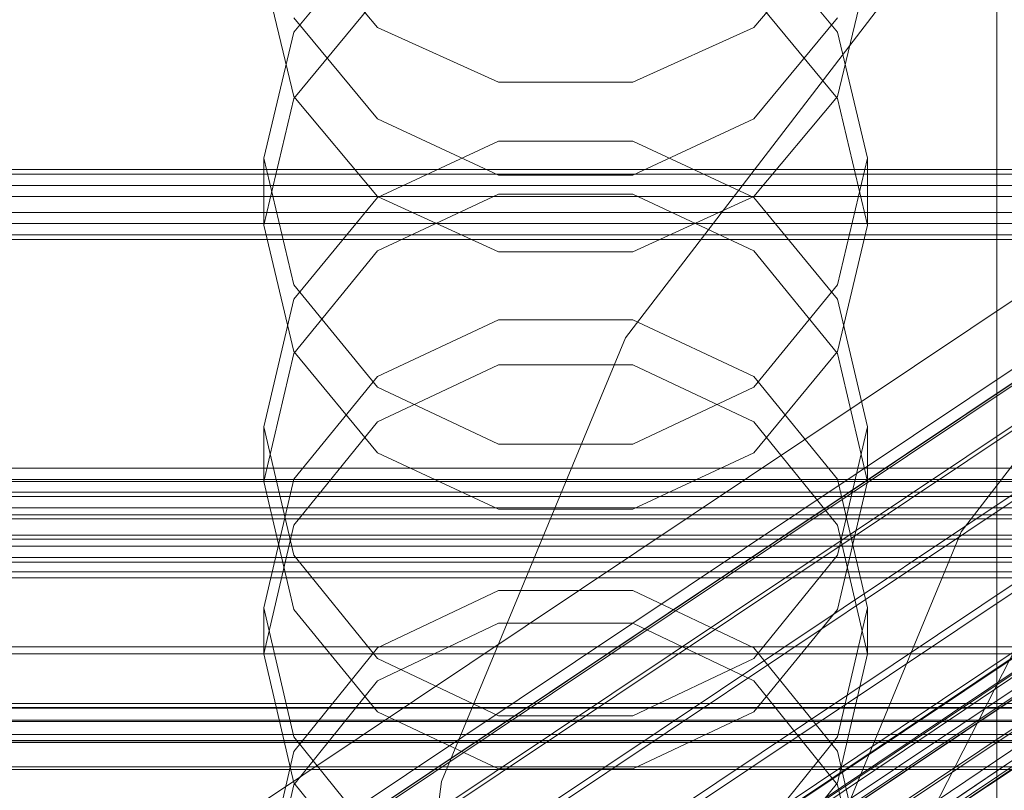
# Model space of a CAD drawing. Header units: millimetres. Extents: x -4738 to 65662, y -68080 to 6847.
# Tile 285 of 656: x 132 to 201, y -34217 to -34164. Entities that reach past the tile are written whole.
import ezdxf

# ---------------------------------------------------------------- set-up
doc = ezdxf.new("R2010")
doc.units = ezdxf.units.MM
for name, color, linetype, lineweight in [('COTAS_O', 1, 'Continuous', 0), ('COTAS_P', 1, 'Continuous', 0), ('frontal_briquetadora', 7, 'Continuous', 0), ('frontal_C01', 7, 'Continuous', 0), ('frontal_C02', 7, 'Continuous', 0), ('frontal_C03', 7, 'Continuous', 0), ('frontal_mezcladora', 7, 'Continuous', 0)]:
    doc.layers.add(name, color=color, linetype=linetype, lineweight=lineweight)
doc.dimstyles.new('R19_100', dxfattribs={"dimtxt": 250, "dimasz": 150, "dimexe": 150, "dimexo": 80, "dimgap": 100, "dimtad": 1, "dimtih": 1, "dimtoh": 1, "dimdsep": 46, "dimcen": 0.09, "dimadec": 0, "dimazin": 0, "dimtfac": 1, "dimtdec": 4, "dimtofl": 0, "dimtmove": 0, "dimatfit": 3, "dimfxl": 1, "dimtolj": 1, "dimtzin": 0, "dimarcsym": 0})

# ---------------------------------------------------------------- blocks, each defined once
blk = doc.blocks.new('DIM_R31_48')
at = {"layer": 'COTAS_O'}
for p, q in [((-1725, -33700), (-1575, -33655)), ((1725, -33700), (1575, -33655)), ((-1725, -34400), (-1725, -33700)), ((-1725, -33700), (1725, -33700)), ((-1725, -33700), (-1575, -33745)), ((1725, -33700), (1575, -33745)), ((1725, -34400), (1725, -33700))]:
    blk.add_line(p, q, dxfattribs=at)
blk.add_text('3450 O', height=250, dxfattribs=at).set_placement((0, -33600))
blk = doc.blocks.new('DIM_R31_49')
at = {"layer": 'COTAS_P'}
for p, q in [((-150, -32300), (550, -32300)), ((550, -32300), (505, -32450)), ((550, -34900), (550, -32300)), ((550, -32300), (595, -32450)), ((550, -34900), (505, -34750)), ((550, -34900), (595, -34750)), ((-150, -34900), (550, -34900))]:
    blk.add_line(p, q, dxfattribs=at)
blk.add_text('2600 P', height=250, rotation=90, dxfattribs=at).set_placement((450, -33600))
blk = doc.blocks.new('DIM_R31_52')
at = {"layer": 'COTAS_O'}
for p, q in [((-650, -34200), (-500, -34155)), ((650, -34200), (500, -34155)), ((-650, -34900), (-650, -34200)), ((-650, -34200), (650, -34200)), ((-650, -34200), (-500, -34245)), ((650, -34200), (500, -34245)), ((650, -34900), (650, -34200))]:
    blk.add_line(p, q, dxfattribs=at)
blk.add_text('1300 O', height=250, dxfattribs=at).set_placement((0, -34100))

msp = doc.modelspace()

# ---------------------------------------------------------------- linework, layer by layer
at = {"layer": 'frontal_briquetadora'}
for p, q in [((200, -34275), (200, -34100)), ((200, -34164.021), (200, -34156.491)), ((200, -34164.08), (200, -34156.563)), ((151.08, -34157.498), (156.907, -34164.378)), ((183.093, -34164.378), (188.92, -34157.498)), ((200, -34156.982), (200, -34176.08)), ((156.906, -34157.708), (151.08, -34164.704)), ((188.92, -34164.704), (183.094, -34157.708)), ((200, -34176.682), (200, -34157.575)), ((200, -34177.283), (200, -34158.168)), ((200, -34158.546), (200, -34166.95)), ((200, -34158.612), (200, -34167.004)), ((151.08, -34169.191), (149, -34160.516)), ((191, -34160.516), (188.92, -34169.191)), ((200, -34170.778), (200, -34161.359)), ((200, -34170.831), (200, -34161.423)), ((151.08, -34169.336), (156.907, -34162.278)), ((183.093, -34162.278), (188.92, -34169.336)), ((151.08, -34163.717), (156.906, -34170.746)), ((183.094, -34170.746), (188.92, -34163.717)), ((200, -34174.268), (200, -34164.021)), ((200, -34174.315), (200, -34164.08)), ((151.08, -34164.704), (149, -34173.478)), ((156.907, -34164.378), (165.327, -34168.196)), ((174.673, -34168.196), (183.093, -34164.378)), ((191, -34173.478), (188.92, -34164.704)), ((200, -34166.95), (200, -34178)), ((200, -34167.004), (200, -34178.042)), ((165.327, -34168.196), (174.673, -34168.196)), ((149, -34178.137), (151.08, -34169.336)), ((156.907, -34176.147), (151.08, -34169.191)), ((188.92, -34169.191), (183.093, -34176.147)), ((188.92, -34169.336), (191, -34178.137)), ((156.906, -34170.746), (165.326, -34174.665)), ((174.674, -34174.665), (183.094, -34170.746)), ((200, -34182.75), (200, -34170.778)), ((200, -34182.792), (200, -34170.831)), ((156.906, -34176.216), (165.326, -34172.292)), ((165.326, -34172.292), (174.674, -34172.292)), ((174.674, -34172.292), (183.094, -34176.216)), ((151.08, -34182.307), (149, -34173.478)), ((149, -34178.137), (149, -34173.478)), ((191, -34173.478), (188.92, -34182.308)), ((191, -34178.137), (191, -34173.478)), ((200, -34186.982), (200, -34174.268)), ((200, -34187.019), (200, -34174.315)), ((165.326, -34174.665), (174.674, -34174.665)), ((165.327, -34175.979), (156.907, -34179.943)), ((174.673, -34175.979), (165.327, -34175.979)), ((183.093, -34179.943), (174.673, -34175.979)), ((151.08, -34183.307), (156.906, -34176.216)), ((165.327, -34180.008), (156.907, -34176.147)), ((183.093, -34176.147), (174.673, -34180.008)), ((183.094, -34176.216), (188.92, -34183.307)), ((200, -34176.08), (200, -34195.432)), ((200, -34196.041), (200, -34176.682)), ((200, -34196.649), (200, -34177.283)), ((200, -34179.373), (200, -34177.5)), ((200, -34178.555), (200, -34177.617)), ((200, -34177.617), (200, -34180.422)), ((200, -34178), (200, -34191.425)), ((200, -34178.042), (200, -34191.457)), ((149, -34178.137), (151.08, -34186.938)), ((188.92, -34186.938), (191, -34178.137)), ((200, -34183.199), (200, -34178.555)), ((200, -34184.922), (200, -34179.373)), ((156.907, -34179.943), (151.08, -34187.085)), ((174.673, -34180.008), (165.327, -34180.008)), ((188.92, -34187.085), (183.093, -34179.943)), ((200, -34180.422), (200, -34186.861)), ((156.906, -34189.426), (151.08, -34182.307)), ((188.92, -34182.308), (183.094, -34189.426)), ((200, -34196.98), (200, -34182.75)), ((200, -34197.013), (200, -34182.792)), ((149, -34192.191), (151.08, -34183.307)), ((188.92, -34183.307), (191, -34192.191)), ((200, -34191.371), (200, -34183.199)), ((165.326, -34184.734), (156.906, -34188.689)), ((174.674, -34184.734), (165.326, -34184.734)), ((183.094, -34188.689), (174.674, -34184.734)), ((200, -34193.932), (200, -34184.922)), ((151.08, -34186.938), (156.907, -34193.996)), ((183.093, -34193.996), (188.92, -34186.938)), ((200, -34186.861), (200, -34196.687)), ((151.08, -34187.085), (149, -34195.992)), ((191, -34195.992), (188.92, -34187.085)), ((200, -34201.85), (200, -34186.982)), ((200, -34201.878), (200, -34187.019)), ((156.907, -34191.85), (165.327, -34187.86)), ((165.327, -34187.86), (174.673, -34187.86)), ((174.673, -34187.86), (183.093, -34191.85)), ((156.906, -34188.689), (151.08, -34195.834)), ((188.92, -34195.834), (183.094, -34188.689)), ((165.326, -34193.392), (156.906, -34189.426)), ((183.094, -34189.426), (174.674, -34193.392)), ((200, -34202.757), (200, -34191.371)), ((200, -34191.425), (200, -34206.897)), ((200, -34191.457), (200, -34206.92)), ((151.08, -34201.121), (149, -34192.191)), ((149, -34195.992), (149, -34192.191)), ((151.08, -34199.039), (156.907, -34191.85)), ((183.093, -34191.85), (188.92, -34199.039)), ((191, -34192.191), (188.92, -34201.121)), ((191, -34195.992), (191, -34192.191)), ((174.674, -34193.392), (165.326, -34193.392)), ((156.907, -34193.996), (165.327, -34197.913)), ((174.673, -34197.913), (183.093, -34193.996)), ((200, -34206.057), (200, -34193.932)), ((151.08, -34195.834), (149, -34204.781)), ((191, -34204.781), (188.92, -34195.834)), ((200, -34195.432), (200, -34214.989)), ((149, -34195.992), (151.08, -34204.898)), ((188.92, -34204.898), (191, -34195.992)), ((200, -34215.602), (200, -34196.041)), ((200, -34216.216), (200, -34196.649)), ((200, -34196.687), (200, -34209.523)), ((200, -34213.121), (200, -34196.98)), ((200, -34213.146), (200, -34197.013)), ((165.327, -34197.913), (174.673, -34197.913)), ((149, -34208.003), (151.08, -34199.039)), ((188.92, -34199.039), (191, -34208.003)), ((156.906, -34208.312), (151.08, -34201.121)), ((188.92, -34201.121), (183.094, -34208.312)), ((200, -34218.511), (200, -34201.85)), ((200, -34218.531), (200, -34201.878)), ((200, -34216.919), (200, -34202.757)), ((165.326, -34203.573), (156.906, -34207.568)), ((174.674, -34203.573), (165.326, -34203.573)), ((183.094, -34207.568), (174.674, -34203.573)), ((149, -34208.003), (149, -34204.781)), ((149, -34204.781), (151.08, -34213.765)), ((188.92, -34213.765), (191, -34204.781)), ((191, -34208.003), (191, -34204.781)), ((151.08, -34204.898), (156.907, -34212.04)), ((183.093, -34212.04), (188.92, -34204.898)), ((156.907, -34209.873), (165.327, -34205.852)), ((165.327, -34205.852), (174.673, -34205.852)), ((174.673, -34205.852), (183.093, -34209.873)), ((200, -34220.832), (200, -34206.057)), ((200, -34206.897), (200, -34224.036)), ((200, -34206.92), (200, -34224.051)), ((151.08, -34216.967), (149, -34208.003)), ((156.906, -34207.568), (151.08, -34214.781)), ((188.92, -34214.78), (183.094, -34207.568)), ((191, -34208.003), (188.92, -34216.967)), ((165.326, -34212.316), (156.906, -34208.312)), ((183.094, -34208.312), (174.674, -34212.316)), ((200, -34209.523), (200, -34224.875)), ((151.08, -34217.117), (156.907, -34209.873)), ((183.093, -34209.873), (188.92, -34217.117)), ((156.907, -34212.04), (165.327, -34216.004)), ((174.674, -34212.316), (165.326, -34212.316)), ((174.673, -34216.004), (183.093, -34212.04)), ((200, -34230.777), (200, -34213.121)), ((200, -34230.795), (200, -34213.146)), ((151.08, -34213.765), (156.906, -34220.995)), ((183.094, -34220.995), (188.92, -34213.765)), ((151.08, -34214.781), (149, -34223.801)), ((191, -34223.801), (188.92, -34214.78)), ((200, -34214.989), (200, -34234.699)), ((200, -34235.317), (200, -34215.602)), ((165.327, -34216.004), (174.673, -34216.004)), ((200, -34235.935), (200, -34216.216)), ((149, -34226.151), (151.08, -34217.117)), ((156.907, -34224.156), (151.08, -34216.967)), ((188.92, -34216.967), (183.093, -34224.156)), ((188.92, -34217.117), (191, -34226.151)), ((200, -34233.313), (200, -34216.919))]:
    msp.add_line(p, q, dxfattribs=at)
at = {"layer": 'frontal_C01'}
for p, q in [((146.872, -34251.231), (331.181, -34126.897)), ((148.32, -34251.581), (332.629, -34127.246)), ((146.383, -34252.321), (330.692, -34127.987)), ((228.298, -34191.267), (130, -34257.579)), ((-311.15, -34195.055), (311.15, -34195.055)), ((-311.15, -34195.847), (311.15, -34195.847)), ((-311.15, -34195.994), (311.15, -34195.994)), ((130, -34263.359), (228.298, -34197.047)), ((-311.15, -34198.316), (311.15, -34198.316)), ((-311.15, -34198.6), (311.15, -34198.6)), ((-311.15, -34202.293), (311.15, -34202.293)), ((-311.15, -34202.695), (311.15, -34202.695)), ((-311.15, -34207.508), (311.15, -34207.508)), ((-311.15, -34208), (311.15, -34208)), ((-440, -34211.454), (440, -34211.454)), ((-440, -34211.734), (440, -34211.734)), ((-440, -34211.787), (440, -34211.787)), ((-440, -34212.609), (440, -34212.609)), ((-440, -34212.71), (440, -34212.71)), ((311.15, -34213.605), (-311.15, -34213.605)), ((-440, -34214.019), (440, -34214.019)), ((-440, -34214.161), (440, -34214.161)), ((-311.15, -34214.154), (311.15, -34214.154)), ((-440, -34215.866), (440, -34215.866)), ((-440, -34216.041), (440, -34216.041))]:
    msp.add_line(p, q, dxfattribs=at)
at = {"layer": 'frontal_C02'}
for p, q in [((146.872, -34224.444), (331.181, -34101.19)), ((148.32, -34224.602), (332.629, -34101.347)), ((146.383, -34225.727), (330.692, -34102.473)), ((150.629, -34226.19), (334.938, -34102.935)), ((141.045, -34248.408), (354.844, -34105.432)), ((141.218, -34247.953), (355.017, -34104.978)), ((141.731, -34248.009), (355.53, -34105.034)), ((146.887, -34228.363), (331.197, -34105.109)), ((142.549, -34248.572), (356.348, -34105.596)), ((153.641, -34229.099), (337.95, -34105.844)), ((141.224, -34249.342), (355.022, -34106.366)), ((143.617, -34249.602), (357.415, -34106.627)), ((141.742, -34250.692), (355.541, -34107.716)), ((144.861, -34251.031), (358.659, -34108.056)), ((142.565, -34252.365), (356.363, -34109.39)), ((148.35, -34232.173), (332.659, -34108.918)), ((359.995, -34109.785), (146.196, -34252.761)), ((157.152, -34233.131), (341.461, -34109.877)), ((143.635, -34254.249), (357.434, -34111.273)), ((150.672, -34236.896), (334.981, -34113.641)), ((345.231, -34114.758), (160.922, -34238.012)), ((153.694, -34242.211), (338.003, -34118.957)), ((228.298, -34165.201), (130, -34230.937)), ((130, -34236.667), (228.298, -34170.932))]:
    msp.add_line(p, q, dxfattribs=at)
at = {"layer": 'frontal_C03'}
for p, q in [((1250, -34174.271), (-1250, -34174.271)), ((1250, -34174.587), (-1250, -34174.587)), ((1250, -34175.381), (-1250, -34175.381)), ((-1250, -34176.145), (1250, -34176.145)), ((1250, -34177.268), (-1250, -34177.268)), ((1250, -34178.033), (-1250, -34178.033)), ((1250, -34178.827), (-1250, -34178.827)), ((1250, -34179.143), (-1250, -34179.143)), ((1250, -34196.728), (-1250, -34196.728)), ((1250, -34197.045), (-1250, -34197.045)), ((1250, -34197.839), (-1250, -34197.839)), ((-1250, -34198.603), (1250, -34198.603)), ((1250, -34199.726), (-1250, -34199.726)), ((1250, -34200.49), (-1250, -34200.49)), ((1250, -34201.284), (-1250, -34201.284)), ((1250, -34201.601), (-1250, -34201.601))]:
    msp.add_line(p, q, dxfattribs=at)
at = {"layer": 'frontal_mezcladora'}
for p, q in [((174.149, -34186), (194.49, -34159.49)), ((197.531, -34199.5), (213.582, -34178.582)), ((161.361, -34216.871), (174.149, -34186)), ((194.65, -34220.643), (208.143, -34194.16)), ((187.441, -34223.859), (197.531, -34199.5)), ((157, -34250), (161.361, -34216.871))]:
    msp.add_line(p, q, dxfattribs=at)

# ---------------------------------------------------------------- dimensions: what is measured, and where the dimension line sits
at = {"layer": 'COTAS_O'}
for p1, p2, picture, middle in [((-1725, -34400), (1725, -34400), 'DIM_R31_48', (0, -33700)), ((-650, -34900), (650, -34900), 'DIM_R31_52', (0, -34200))]:
    dim = msp.add_aligned_dim(p1=p1, p2=p2, distance=700, text='<> O', dimstyle='R19_100', dxfattribs=at)
    dim.commit()
    dim.dimension.update_dxf_attribs({"geometry": picture, "text_midpoint": middle})
at = {"layer": 'COTAS_P'}
dim = msp.add_aligned_dim(p1=(-150, -34900), p2=(-150, -32300), distance=-700, text='<> P', dimstyle='R19_100', dxfattribs=at)
dim.commit()
dim.dimension.update_dxf_attribs({"geometry": 'DIM_R31_49', "text_midpoint": (550, -33600)})

doc.saveas('drawing.dxf')
